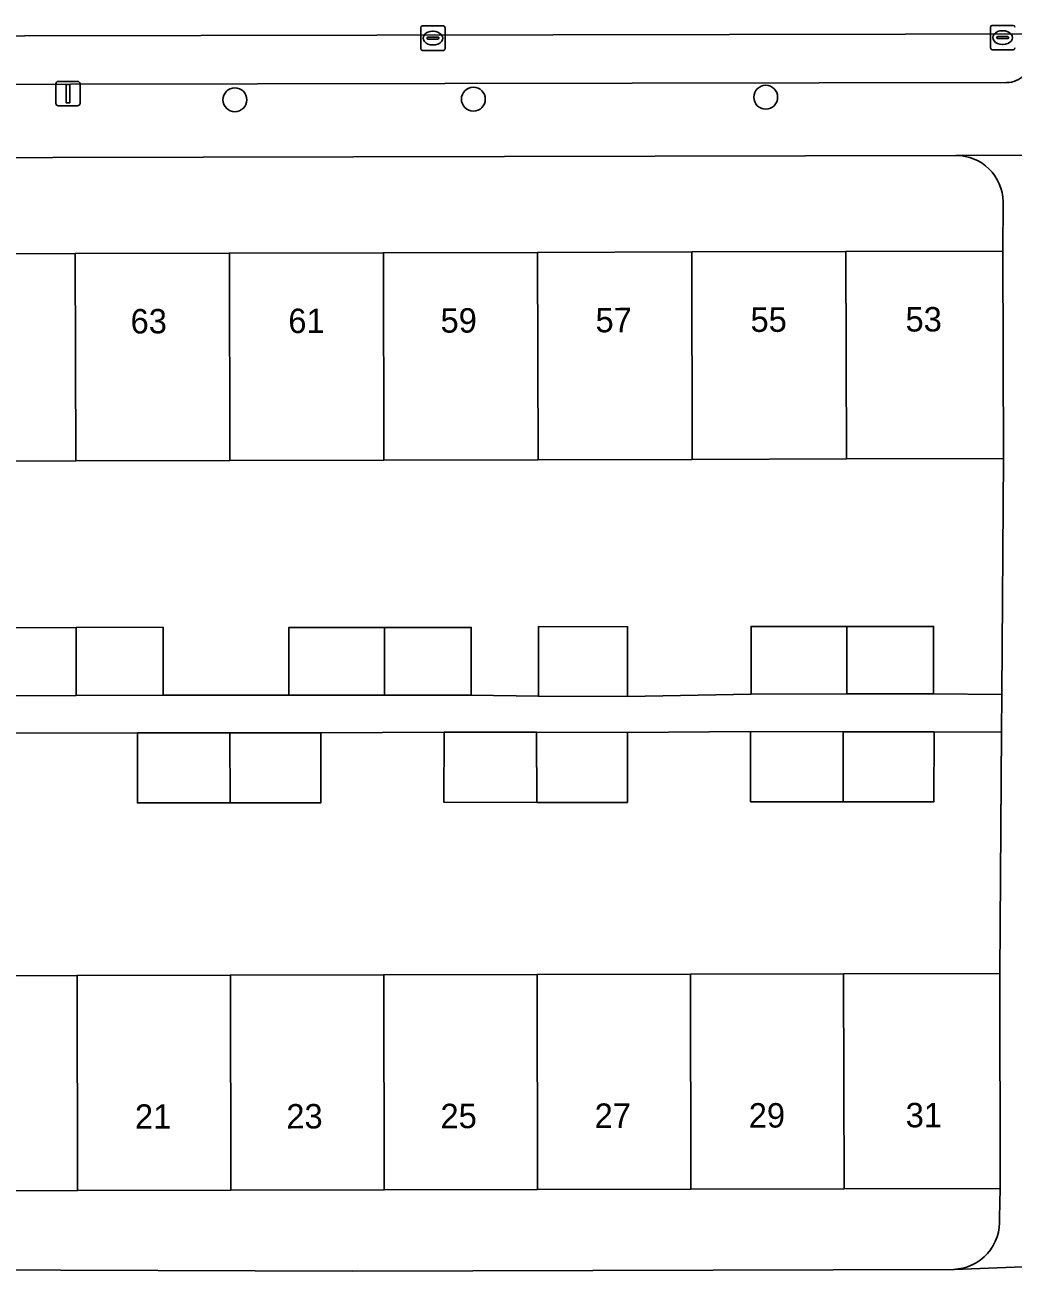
# Model space of a CAD drawing. Extents: x 160732 to 162107, y 387428 to 388479.
# Drawn here: x 161449.7 to 161490.2, y 388169.9 to 388220.9 of the extents above; entities that cross this region are included whole.
import ezdxf

# ---------------------------------------------------------------- set-up
doc = ezdxf.new("R2010")
doc.units = 0
for name, color, linetype in [('IMGEO_Boom', 7, 'Continuous'), ('IMGEO_Erf', 7, 'Continuous'), ('IMGEO_Kolk', 7, 'Continuous'), ('IMGEO_Lichtmast', 7, 'Continuous'), ('IMGEO_Muur', 7, 'Continuous'), ('IMGEO_Pand', 7, 'Continuous'), ('IMGEO_Pand_nummerreeks', 7, 'Continuous'), ('IMGEO_Parkeervlak_open', 7, 'Continuous'), ('IMGEO_Rijbaan_lokaal_open', 7, 'Continuous'), ('IMGEO_Voetpad_open', 7, 'Continuous')]:
    doc.layers.add(name, color=color, linetype=linetype)

msp = doc.modelspace()

# ---------------------------------------------------------------- linework, layer by layer
at = {"layer": 'IMGEO_Boom'}
for centre in [(161458.297, 388217.825), (161468.065, 388217.848), (161480.042, 388217.928)]:
    msp.add_circle(centre, 0.489, dxfattribs=at)
at = {"layer": 'IMGEO_Erf'}
for points in [[(161487.828, 388215.545), (161444.662, 388215.448)], [(161489.783, 388203.129), (161483.347, 388203.113), (161477.032, 388203.098), (161470.718, 388203.083), (161464.403, 388203.067), (161458.089, 388203.052), (161451.774, 388203.037), (161445.338, 388203.021), (161445.318, 388211.513), (161451.754, 388211.529), (161458.069, 388211.544), (161464.383, 388211.56), (161470.698, 388211.575), (161477.012, 388211.591), (161483.327, 388211.606), (161489.762, 388211.622), (161489.767, 388213.638)], [(161447.839, 388196.196), (161451.79, 388196.21), (161455.355, 388196.222), (161455.364, 388193.444), (161460.502, 388193.438), (161460.499, 388196.207), (161464.419, 388196.21), (161467.976, 388196.213), (161467.978, 388193.445), (161470.729, 388193.394), (161470.732, 388196.247), (161474.38, 388196.243), (161474.377, 388193.39), (161479.446, 388193.484), (161479.443, 388196.253), (161483.363, 388196.256), (161486.92, 388196.259), (161486.922, 388193.491), (161489.715, 388193.471), (161489.715, 388193.494), (161489.783, 388203.129)], [(161445.432, 388181.95), (161451.832, 388181.962), (161458.112, 388181.975), (161464.393, 388181.987), (161470.673, 388181.999), (161476.954, 388182.011), (161483.234, 388182.024), (161489.634, 388182.036), (161489.704, 388191.922), (161486.937, 388191.942), (161486.935, 388189.073), (161483.22, 388189.074), (161479.422, 388189.076), (161479.424, 388191.945), (161474.376, 388191.917), (161474.374, 388189.048), (161470.659, 388189.049), (161466.861, 388189.051), (161466.863, 388191.92), (161461.815, 388191.893), (161461.813, 388189.024), (161458.098, 388189.025), (161454.3, 388189.027), (161454.302, 388191.896), (161449.004, 388191.883)], [(161489.614, 388172.034), (161489.651, 388173.229), (161483.251, 388173.217), (161476.971, 388173.205), (161470.69, 388173.193), (161464.41, 388173.18), (161458.129, 388173.168), (161451.849, 388173.156), (161445.448, 388173.144), (161445.141, 388173.143), (161445.219, 388170.095), (161445.224, 388169.914), (161447.163, 388169.907), (161463.118, 388169.853), (161487.731, 388169.923)]]:
    msp.add_lwpolyline(points, dxfattribs=at)
for centre, radius, start, end in [((161487.833, 388213.611), 1.934, 0.8092, 90.1442), ((161487.671, 388171.872), 1.95, 271.7661, 4.7683)]:
    msp.add_arc(centre, radius, start, end, dxfattribs=at)
at = {"layer": 'IMGEO_Kolk'}
for p, q in [((161465.908, 388219.923), (161465.908, 388220.775)), ((161465.983, 388220.849), (161466.835, 388220.849)), ((161466.396, 388220.629), (161466.421, 388220.629)), ((161466.909, 388220.775), (161466.909, 388219.923)), ((161489.249, 388219.946), (161489.249, 388220.798)), ((161489.324, 388220.872), (161490.176, 388220.872)), ((161489.737, 388220.652), (161489.762, 388220.652)), ((161466.167, 388220.343), (161466.167, 388220.355)), ((161466.605, 388220.306), (161466.207, 388220.306)), ((161466.21, 388220.392), (161466.608, 388220.392)), ((161466.419, 388220.069), (161466.394, 388220.069)), ((161466.651, 388220.355), (161466.651, 388220.343)), ((161489.508, 388220.366), (161489.508, 388220.378)), ((161489.946, 388220.329), (161489.548, 388220.329)), ((161489.551, 388220.415), (161489.949, 388220.415)), ((161489.76, 388220.092), (161489.735, 388220.092)), ((161489.992, 388220.378), (161489.992, 388220.366)), ((161466.835, 388219.849), (161465.983, 388219.849)), ((161490.176, 388219.872), (161489.324, 388219.872))]:
    msp.add_line(p, q, dxfattribs=at)
for points in [[(161465.908, 388219.923), (161465.908, 388220.775)], [(161465.983, 388220.849), (161466.835, 388220.849)], [(161466.909, 388220.775), (161466.909, 388219.923)], [(161489.249, 388219.946), (161489.249, 388220.798)], [(161489.324, 388220.872), (161490.176, 388220.872)], [(161466.835, 388219.849), (161465.983, 388219.849)], [(161490.176, 388219.872), (161489.324, 388219.872)]]:
    msp.add_lwpolyline(points, dxfattribs=at)
for centre, radius, start, end in [((161465.985, 388220.773), 0.0765, 91.552, 178.448), ((161465.985, 388220.773), 0.0765, 91.552, 178.448), ((161466.833, 388220.773), 0.0765, 1.552, 88.448), ((161466.833, 388220.773), 0.0765, 1.552, 88.448), ((161489.326, 388220.796), 0.0765, 91.552, 178.448), ((161489.326, 388220.796), 0.0765, 91.552, 178.448), ((161490.174, 388220.796), 0.0765, 1.552, 88.448), ((161490.174, 388220.796), 0.0765, 1.552, 88.448), ((161466.207, 388220.352), 0.0403, 85.8775, 175.7526), ((161466.204, 388220.342), 0.0366, 178.938, 274.7102), ((161466.608, 388220.349), 0.043, 264.8664, 352.4533), ((161466.612, 388220.354), 0.0386, 1.7309, 96.639), ((161489.548, 388220.375), 0.0403, 85.8775, 175.7526), ((161489.545, 388220.365), 0.0366, 178.938, 274.7102), ((161489.949, 388220.372), 0.043, 264.8664, 352.4533), ((161489.953, 388220.377), 0.0386, 1.7309, 96.639), ((161465.985, 388219.925), 0.0765, 181.552, 268.448), ((161465.985, 388219.925), 0.0765, 181.552, 268.448), ((161466.833, 388219.925), 0.0765, 271.552, 358.448), ((161466.833, 388219.925), 0.0765, 271.552, 358.448), ((161489.326, 388219.948), 0.0765, 181.552, 268.448), ((161489.326, 388219.948), 0.0765, 181.552, 268.448), ((161490.174, 388219.948), 0.0765, 271.552, 358.448), ((161490.174, 388219.948), 0.0765, 271.552, 358.448)]:
    msp.add_arc(centre, radius, start, end, dxfattribs=at)
for centre, major_axis, ratio, start_param, end_param in [((161466.395, 388220.349), (-0.387, 0.002), 0.722429, 4.712389, 7.853982), ((161466.42, 388220.349), (-0.39, 0.002), 0.717154, 1.570796, 4.712389), ((161489.736, 388220.372), (-0.387, 0.002), 0.722429, 4.712389, 7.853982), ((161489.761, 388220.372), (-0.39, 0.002), 0.717154, 1.570796, 4.712389)]:
    msp.add_ellipse(centre, major_axis=major_axis, ratio=ratio, start_param=start_param, end_param=end_param, dxfattribs=at)
at = {"layer": 'IMGEO_Lichtmast'}
for p, q in [((161450.961, 388217.677), (161450.961, 388218.477)), ((161450.961, 388218.477), (161450.961, 388217.677)), ((161451.061, 388218.577), (161451.851, 388218.577)), ((161451.851, 388218.577), (161451.061, 388218.577)), ((161451.951, 388218.477), (161451.951, 388217.677)), ((161451.951, 388217.677), (161451.951, 388218.477)), ((161451.851, 388217.577), (161451.061, 388217.577)), ((161451.061, 388217.577), (161451.851, 388217.577))]:
    msp.add_line(p, q, dxfattribs=at)
msp.add_lwpolyline([(161451.381, 388218.452), (161451.531, 388218.452), (161451.531, 388217.702), (161451.381, 388217.702), (161451.381, 388218.452)], dxfattribs=at)
for centre, start, end in [((161451.061, 388218.477), 90, 180), ((161451.061, 388218.477), 90, 180), ((161451.851, 388218.477), 0, 90), ((161451.851, 388218.477), 360, 90), ((161451.061, 388217.677), 180, 270), ((161451.061, 388217.677), 180, 270), ((161451.851, 388217.677), 270, 0), ((161451.851, 388217.677), 270, 0)]:
    msp.add_arc(centre, 0.1, start, end, dxfattribs=at)
at = {"layer": 'IMGEO_Muur'}
for points in [[(161489.783, 388203.129), (161489.715, 388193.494)], [(161489.704, 388191.941), (161489.634, 388182.036)]]:
    msp.add_lwpolyline(points, dxfattribs=at)
at = {"layer": 'IMGEO_Pand'}
for points in [[(161451.754, 388211.529), (161445.318, 388211.513), (161445.338, 388203.021), (161451.774, 388203.037)], [(161458.069, 388211.544), (161451.754, 388211.529), (161451.774, 388203.037), (161458.089, 388203.052)], [(161458.089, 388203.052), (161464.403, 388203.067), (161464.383, 388211.56), (161458.069, 388211.544)], [(161470.698, 388211.575), (161464.383, 388211.56), (161464.403, 388203.067), (161470.718, 388203.083)], [(161477.012, 388211.591), (161470.698, 388211.575), (161470.718, 388203.083), (161477.032, 388203.098)], [(161477.032, 388203.098), (161483.347, 388203.113), (161483.327, 388211.606), (161477.012, 388211.591)], [(161489.762, 388211.622), (161483.327, 388211.606), (161483.347, 388203.113), (161489.783, 388203.129)], [(161451.79, 388196.21), (161447.839, 388196.196), (161447.848, 388193.417), (161451.797, 388193.431)], [(161451.797, 388193.431), (161455.364, 388193.444), (161455.355, 388196.222), (161451.79, 388196.21)], [(161460.499, 388196.207), (161460.502, 388193.438), (161464.426, 388193.442), (161464.419, 388196.21)], [(161467.978, 388193.445), (161467.976, 388196.213), (161464.419, 388196.21), (161464.426, 388193.442)], [(161474.38, 388196.243), (161470.732, 388196.247), (161470.729, 388193.394), (161474.377, 388193.39)], [(161483.363, 388196.256), (161479.443, 388196.253), (161479.446, 388193.484), (161483.37, 388193.488)], [(161483.37, 388193.488), (161486.922, 388193.491), (161486.92, 388196.259), (161483.363, 388196.256)], [(161454.302, 388191.896), (161454.3, 388189.027), (161458.098, 388189.025), (161458.093, 388191.894)], [(161461.813, 388189.024), (161461.815, 388191.893), (161458.093, 388191.894), (161458.098, 388189.025)], [(161466.863, 388191.92), (161466.861, 388189.051), (161470.659, 388189.049), (161470.654, 388191.918)], [(161474.374, 388189.048), (161474.376, 388191.917), (161470.654, 388191.918), (161470.659, 388189.049)], [(161483.215, 388191.943), (161479.424, 388191.945), (161479.422, 388189.076), (161483.22, 388189.074)], [(161483.22, 388189.074), (161486.935, 388189.073), (161486.937, 388191.942), (161483.215, 388191.943)], [(161451.832, 388181.962), (161445.432, 388181.95), (161445.448, 388173.144), (161451.849, 388173.156)], [(161451.849, 388173.156), (161458.129, 388173.168), (161458.112, 388181.975), (161451.832, 388181.962)], [(161464.393, 388181.987), (161458.112, 388181.975), (161458.129, 388173.168), (161464.41, 388173.18)], [(161464.41, 388173.18), (161470.69, 388173.193), (161470.673, 388181.999), (161464.393, 388181.987)], [(161470.69, 388173.193), (161476.971, 388173.205), (161476.954, 388182.011), (161470.673, 388181.999)], [(161483.234, 388182.024), (161476.954, 388182.011), (161476.971, 388173.205), (161483.251, 388173.217)], [(161489.634, 388182.036), (161483.234, 388182.024), (161483.251, 388173.217), (161489.651, 388173.229)]]:
    msp.add_lwpolyline(points, close=True, dxfattribs=at)
at = {"layer": 'IMGEO_Parkeervlak_open'}
for points in [[(161492.991, 388220.53), (161377.462, 388220.308)], [(161380.399, 388218.297), (161437.554, 388218.404), (161443.869, 388218.448), (161489.912, 388218.533)]]:
    msp.add_lwpolyline(points, dxfattribs=at)
msp.add_arc((161489.918, 388219.538), 1.005, 269.6747, 315.7666, dxfattribs=at)
at = {"layer": 'IMGEO_Rijbaan_lokaal_open'}
msp.add_lwpolyline([(161576.578, 388225.72), (161566.324, 388225.71), (161566.238, 388225.702), (161547.472, 388225.556), (161547.082, 388225.59), (161511.43, 388225.586), (161509.113, 388225.635), (161508.973, 388225.623), (161492.652, 388225.575), (161435.664, 388225.429), (161376.306, 388225.309), (161376.291, 388220.3), (161377.462, 388220.308), (161492.991, 388220.53)], dxfattribs=at)
at = {"layer": 'IMGEO_Voetpad_open'}
for points in [[(161489.912, 388218.533), (161443.869, 388218.448), (161443.834, 388217.266), (161443.551, 388215.495), (161444.662, 388215.448), (161487.828, 388215.545), (161488.124, 388215.556), (161498.675, 388215.543)], [(161498.675, 388215.543), (161488.124, 388215.556), (161487.828, 388215.545)], [(161489.767, 388213.638), (161489.762, 388211.622), (161489.783, 388203.129), (161489.715, 388193.494), (161489.715, 388193.471), (161489.704, 388191.941), (161489.704, 388191.922), (161489.634, 388182.036), (161489.651, 388173.229), (161489.614, 388172.034)], [(161449.004, 388191.883), (161454.302, 388191.896), (161458.093, 388191.894), (161461.815, 388191.893), (161466.863, 388191.92), (161470.654, 388191.918), (161474.376, 388191.917), (161479.424, 388191.945), (161483.215, 388191.943), (161486.937, 388191.942), (161489.704, 388191.922), (161489.704, 388191.941), (161489.715, 388193.471), (161486.922, 388193.491), (161483.37, 388193.488), (161479.446, 388193.484), (161474.377, 388193.39), (161470.729, 388193.394), (161467.978, 388193.445), (161464.426, 388193.442), (161460.502, 388193.438), (161455.364, 388193.444), (161451.797, 388193.431), (161447.848, 388193.417)], [(161501.988, 388170.12), (161498.717, 388170.103), (161493.046, 388170.13), (161493.025, 388170.125), (161487.774, 388169.92), (161487.731, 388169.923), (161463.118, 388169.853), (161447.163, 388169.907)], [(161487.731, 388169.923), (161487.774, 388169.92), (161493.025, 388170.125), (161493.046, 388170.13)]]:
    msp.add_lwpolyline(points, dxfattribs=at)
for centre, radius, start, end in [((161489.918, 388219.538), 1.005, 269.6747, 315.7666), ((161487.833, 388213.611), 1.934, 0.8092, 90.1442), ((161487.671, 388171.872), 1.95, 271.7661, 4.7683)]:
    msp.add_arc(centre, radius, start, end, dxfattribs=at)

# ---------------------------------------------------------------- texts
at = {"layer": 'IMGEO_Pand_nummerreeks'}
for s, rotation, p in [('63', 0.1405, (161454.024, 388208.254)), ('61', 0.1405, (161460.486, 388208.27)), ('59', 0.1405, (161466.722, 388208.286)), ('57', 0.1405, (161473.071, 388208.301)), ('55', 0.1405, (161479.42, 388208.317)), ('53', 0.1405, (161485.77, 388208.332)), ('21', 0.1102, (161454.202, 388175.68)), ('23', 0.1102, (161460.404, 388175.692)), ('25', 0.1102, (161466.719, 388175.704)), ('27', 0.1102, (161473.034, 388175.717)), ('29', 0.1102, (161479.348, 388175.729)), ('31', 0.1102, (161485.776, 388175.741))]:
    msp.add_text(s, height=1, rotation=rotation, dxfattribs=at).set_placement(p)

doc.saveas('drawing.dxf')
